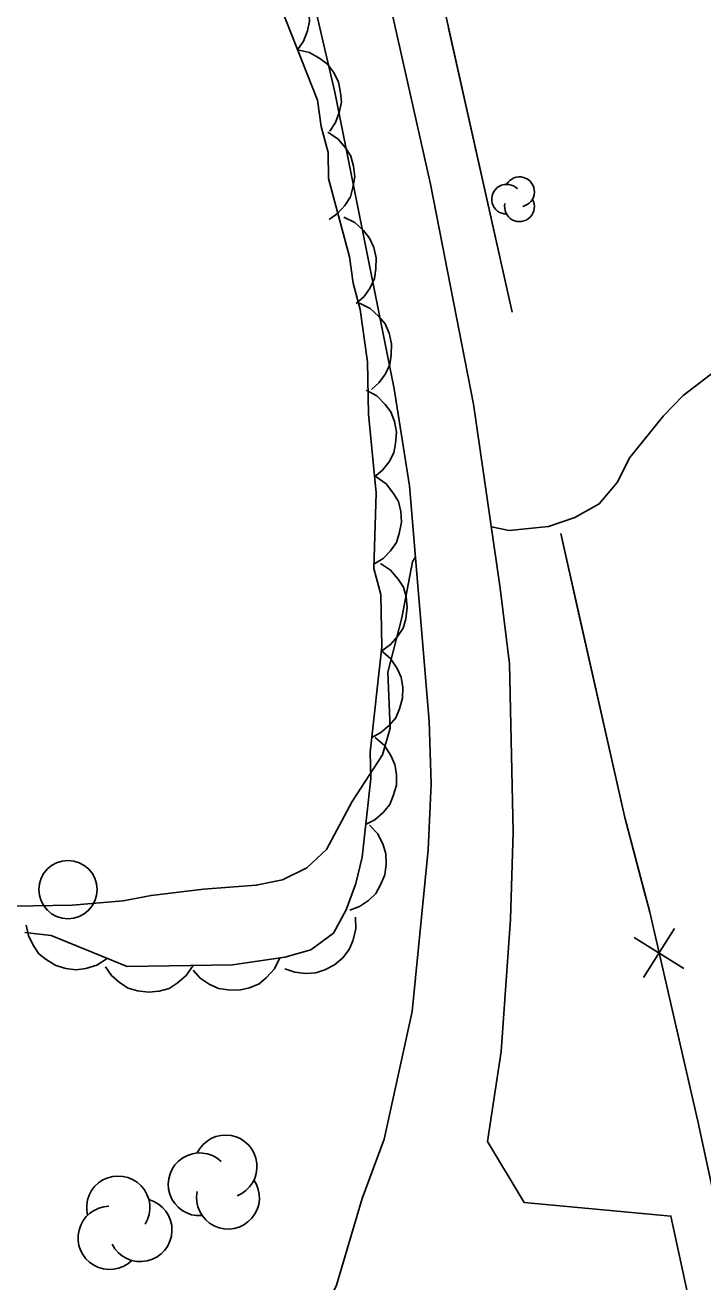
# Model space of a CAD drawing. Extents: x 336540 to 340074, y 5572036 to 5573747.
# Drawn here: x 339439.23 to 339462.48, y 5572750.84 to 5572793.99 of the extents above; entities that cross this region are included whole.
import ezdxf

# ---------------------------------------------------------------- set-up
doc = ezdxf.new("R2010")
doc.units = 0
for name, color, linetype in [('Niveau 1', 7, 'Continuous'), ('Niveau 19', 7, 'Continuous'), ('Niveau 36', 7, 'Continuous'), ('Niveau 37', 7, 'Continuous'), ('Niveau 44', 7, 'Continuous')]:
    doc.layers.add(name, color=color, linetype=linetype)

msp = doc.modelspace()

# ---------------------------------------------------------------- linework, layer by layer
at = {"layer": 'Niveau 1'}
for points in [[(339455.23, 5572776.77), (339455.84, 5572776.64), (339457.19, 5572776.78), (339458.09, 5572777.08), (339458.93, 5572777.55), (339459.54, 5572778.29), (339459.98, 5572779.15), (339461.14, 5572780.58), (339461.81, 5572781.27), (339463.32, 5572782.43)], [(339435.48, 5572763.68), (339440.84, 5572763.78), (339442.59, 5572763.92), (339443.55, 5572764.11), (339445.35, 5572764.32), (339447.16, 5572764.46), (339448.06, 5572764.65), (339448.9, 5572765.06), (339449.57, 5572765.69), (339450.45, 5572767.34), (339451.49, 5572768.94), (339451.76, 5572769.85), (339451.68, 5572771.77), (339452.16, 5572773.64), (339452.52, 5572775.56), (339452.62, 5572775.74)]]:
    msp.add_lwpolyline(points, dxfattribs=at)
at = {"layer": 'Niveau 19'}
for points in [[(339446, 5572821.42), (339445.66, 5572820.58), (339445.61, 5572819.4), (339445.91, 5572817.65), (339446.56, 5572815.36), (339451.66, 5572795.11), (339453.14, 5572788.53), (339454.62, 5572780.98), (339455.53, 5572774.66), (339455.85, 5572772.06), (339455.98, 5572766.29), (339455.89, 5572763.29), (339455.57, 5572758.75), (339455.09, 5572755.66)], [(339451.55, 5572755.74), (339452.51, 5572760.12), (339453.06, 5572765.67), (339453.16, 5572767.94), (339453.09, 5572770.09), (339452.42, 5572778.17), (339451.89, 5572781.5), (339449.86, 5572791.69), (339447.28, 5572802.74), (339446.04, 5572807.22), (339445.09, 5572810.25), (339444.21, 5572812.72), (339443.14, 5572815.58), (339442.07, 5572817.86), (339440.86, 5572819.53), (339439.77, 5572820.53)], [(339403.95, 5572753.68), (339404.61, 5572753.01), (339405.67, 5572751.56), (339407.57, 5572749.28), (339408.54, 5572748.79), (339410.43, 5572748.31), (339412.58, 5572748.07), (339413.82, 5572748.04), (339414.73, 5572747.89), (339415.58, 5572747.96), (339416.36, 5572748.14), (339419.47, 5572748.32), (339421.73, 5572748.69), (339426.75, 5572749.69), (339428.25, 5572749.6), (339437.46, 5572748.25), (339445.77, 5572747.14), (339446.93, 5572747.42), (339448.45, 5572748.25), (339449.12, 5572749.13), (339449.91, 5572750.73), (339450.79, 5572753.7), (339451.55, 5572755.74)], [(339455.09, 5572755.66), (339456.35, 5572753.57), (339461.39, 5572753.1), (339462.3, 5572748.88), (339456.78, 5572747.71), (339452.74, 5572747.02), (339451.75, 5572742.39), (339451.35, 5572740.96), (339451.08, 5572738.97), (339450.55, 5572737.15), (339449.99, 5572734.75)]]:
    msp.add_lwpolyline(points, dxfattribs=at)
at = {"layer": 'Niveau 36'}
msp.add_circle((339440.699, 5572764.311), 1, dxfattribs=at)
at = {"layer": 'Niveau 37'}
for p, q in [((339461.51, 5572762.98), (339460.45, 5572761.29)), ((339461.83, 5572761.6), (339460.13, 5572762.67))]:
    msp.add_line(p, q, dxfattribs=at)
for points in [[(339455.94, 5572784.13), (339452.77, 5572798.33), (339451.51, 5572803.21), (339450.89, 5572806.52), (339449.25, 5572813.99)], [(339455.94, 5572784.13), (339453.76, 5572793.89)], [(339472.17, 5572730.95), (339467.93, 5572731.15), (339464.63, 5572745.58), (339462.31, 5572756.36), (339460.66, 5572763.54), (339459.81, 5572766.78), (339457.61, 5572776.54)], [(339458.22, 5572773.81), (339457.61, 5572776.54)], [(339460.52, 5572764.08), (339459.81, 5572766.78), (339458.22, 5572773.81)], [(339463.59, 5572750.42), (339462.31, 5572756.36), (339461.43, 5572760.19)]]:
    msp.add_lwpolyline(points, dxfattribs=at)
at = {"layer": 'Niveau 44'}
for points in [[(339447.5, 5572795.89), (339449.26, 5572791.41), (339449.39, 5572790.51), (339449.63, 5572789.62), (339449.64, 5572788.72), (339450.36, 5572786.03), (339450.49, 5572785.13), (339450.73, 5572784.23), (339450.98, 5572782.43), (339451.01, 5572780.63), (339451.27, 5572777.93), (339451.2, 5572775.34), (339451.44, 5572774.44), (339451.47, 5572772.64), (339451.07, 5572769.03), (339451.09, 5572768.13), (339450.79, 5572765.42), (339450.58, 5572764.52), (339450.25, 5572763.61), (339449.81, 5572762.81), (339449.03, 5572762.24), (339448.14, 5572761.99), (339446.34, 5572761.73), (339442.73, 5572761.67), (339440.12, 5572762.74), (339439.22, 5572762.84)], [(339447.48, 5572795.94), (339447.89, 5572795.85), (339448.24, 5572795.65), (339448.51, 5572795.45), (339448.71, 5572795.16), (339448.88, 5572794.83), (339448.96, 5572794.46), (339448.99, 5572794.13), (339448.92, 5572793.79), (339448.78, 5572793.44), (339448.58, 5572793.14)], [(339448.58, 5572793.14), (339448.99, 5572793.05), (339449.34, 5572792.85), (339449.6, 5572792.65), (339449.81, 5572792.37), (339449.98, 5572792.04), (339450.05, 5572791.66), (339450.09, 5572791.34), (339450.01, 5572790.99), (339449.88, 5572790.65), (339449.68, 5572790.35)], [(339449.62, 5572790.31), (339449.97, 5572790.08), (339450.23, 5572789.77), (339450.41, 5572789.49), (339450.5, 5572789.15), (339450.54, 5572788.78), (339450.48, 5572788.41), (339450.39, 5572788.09), (339450.2, 5572787.8), (339449.95, 5572787.52), (339449.66, 5572787.32)], [(339450.16, 5572787.4), (339450.54, 5572787.21), (339450.84, 5572786.94), (339451.05, 5572786.68), (339451.19, 5572786.36), (339451.27, 5572786), (339451.26, 5572785.62), (339451.22, 5572785.29), (339451.07, 5572784.97), (339450.86, 5572784.67), (339450.59, 5572784.43)], [(339450.7, 5572784.45), (339451.07, 5572784.26), (339451.37, 5572783.99), (339451.58, 5572783.73), (339451.72, 5572783.41), (339451.8, 5572783.05), (339451.79, 5572782.66), (339451.74, 5572782.34), (339451.59, 5572782.02), (339451.38, 5572781.72), (339451.11, 5572781.48)], [(339450.93, 5572781.46), (339451.3, 5572781.26), (339451.58, 5572780.97), (339451.78, 5572780.71), (339451.9, 5572780.38), (339451.97, 5572780.02), (339451.94, 5572779.63), (339451.88, 5572779.31), (339451.72, 5572779), (339451.49, 5572778.71), (339451.22, 5572778.48)], [(339451.28, 5572778.48), (339451.62, 5572778.24), (339451.87, 5572777.91), (339452.04, 5572777.63), (339452.12, 5572777.29), (339452.14, 5572776.92), (339452.06, 5572776.54), (339451.97, 5572776.23), (339451.77, 5572775.94), (339451.51, 5572775.68), (339451.2, 5572775.48)], [(339451.42, 5572775.51), (339451.77, 5572775.28), (339452.03, 5572774.97), (339452.21, 5572774.69), (339452.31, 5572774.36), (339452.34, 5572773.99), (339452.29, 5572773.61), (339452.2, 5572773.29), (339452.01, 5572773), (339451.77, 5572772.72), (339451.47, 5572772.51)], [(339451.46, 5572772.51), (339451.77, 5572772.24), (339451.99, 5572771.9), (339452.13, 5572771.6), (339452.19, 5572771.25), (339452.18, 5572770.88), (339452.07, 5572770.52), (339451.95, 5572770.21), (339451.72, 5572769.94), (339451.44, 5572769.7), (339451.13, 5572769.53)], [(339451.24, 5572769.53), (339451.56, 5572769.26), (339451.78, 5572768.91), (339451.92, 5572768.61), (339451.97, 5572768.27), (339451.97, 5572767.9), (339451.86, 5572767.53), (339451.74, 5572767.23), (339451.51, 5572766.96), (339451.23, 5572766.71), (339450.91, 5572766.55)], [(339451.05, 5572766.52), (339451.33, 5572766.22), (339451.51, 5572765.85), (339451.61, 5572765.54), (339451.62, 5572765.18), (339451.57, 5572764.82), (339451.42, 5572764.47), (339451.26, 5572764.18), (339451.01, 5572763.94), (339450.7, 5572763.73), (339450.37, 5572763.6)], [(339450.57, 5572763.36), (339450.58, 5572762.95), (339450.48, 5572762.55), (339450.35, 5572762.25), (339450.13, 5572761.97), (339449.85, 5572761.73), (339449.51, 5572761.56), (339449.2, 5572761.45), (339448.85, 5572761.43), (339448.48, 5572761.47), (339448.14, 5572761.59)], [(339442.04, 5572761.95), (339441.69, 5572761.72), (339441.31, 5572761.6), (339440.98, 5572761.55), (339440.63, 5572761.6), (339440.28, 5572761.71), (339439.95, 5572761.91), (339439.7, 5572762.11), (339439.5, 5572762.4), (339439.34, 5572762.74), (339439.27, 5572763.09)], [(339447.97, 5572761.97), (339447.79, 5572761.59), (339447.51, 5572761.29), (339447.26, 5572761.08), (339446.93, 5572760.94), (339446.57, 5572760.86), (339446.19, 5572760.87), (339445.87, 5572760.91), (339445.55, 5572761.06), (339445.24, 5572761.27), (339445, 5572761.54)], [(339444.99, 5572761.71), (339444.76, 5572761.36), (339444.45, 5572761.1), (339444.17, 5572760.92), (339443.83, 5572760.82), (339443.46, 5572760.79), (339443.08, 5572760.84), (339442.77, 5572760.93), (339442.47, 5572761.12), (339442.19, 5572761.36), (339441.99, 5572761.66)]]:
    msp.add_lwpolyline(points, dxfattribs=at)
for centre, radius, start, end in [((339456.194, 5572788.268), 0.512, 282.2692, 149.7263), ((339455.754, 5572788.012), 0.512, 44.1154, 269.804), ((339456.194, 5572787.756), 0.512, 166.9369, 29.6212), ((339446.109, 5572754.803), 1.079, 291.4739, 154.1583), ((339445.22, 5572754.192), 1.079, 46.8062, 274.2633), ((339442.424, 5572753.391), 1.086, 328.6201, 194.3087), ((339446.19, 5572753.733), 1.079, 168.6524, 34.341), ((339442.132, 5572752.351), 1.086, 91.4416, 314.126), ((339443.183, 5572752.623), 1.086, 206.7739, 74.231)]:
    msp.add_arc(centre, radius, start, end, dxfattribs=at)

doc.saveas('drawing.dxf')
